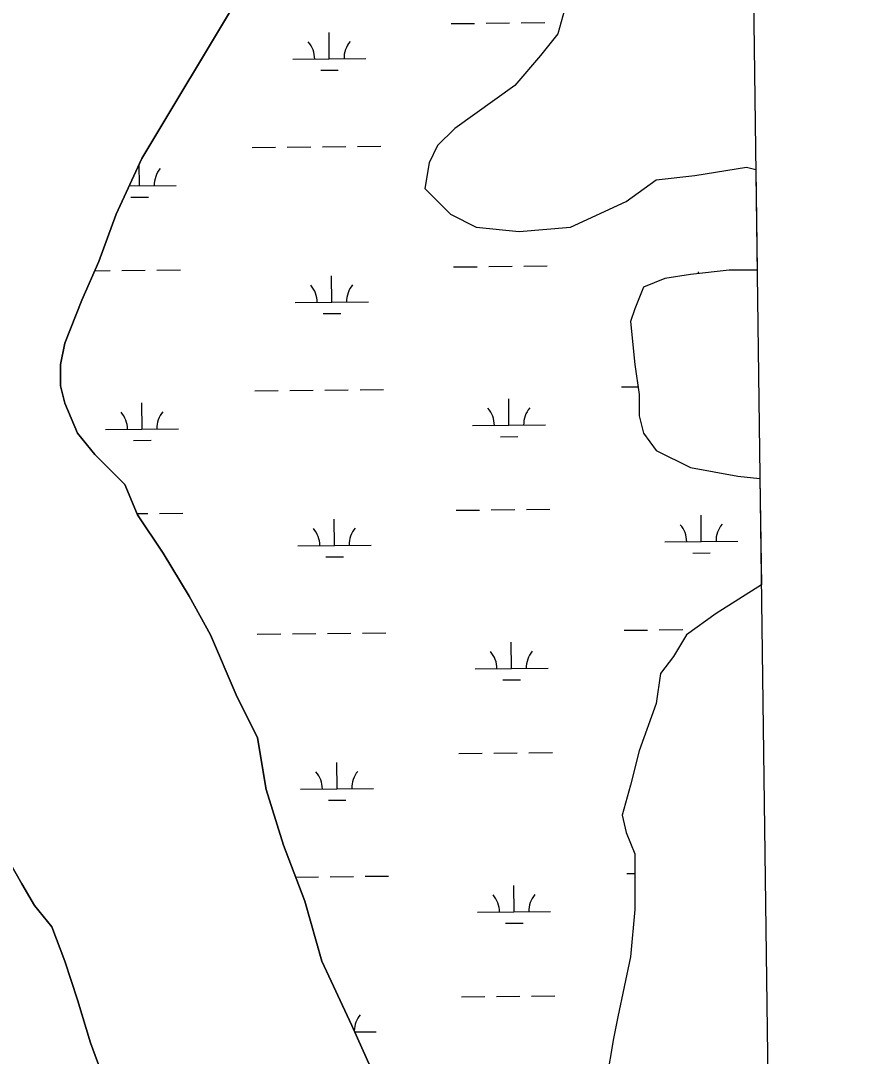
# Model space of a CAD drawing. Extents: x 3734862 to 3772949, y 391520 to 417239.
# Drawn here: x 3769687 to 3770844, y 407298 to 408713 of the extents above; entities that cross this region are included whole.
import ezdxf

# ---------------------------------------------------------------- set-up
doc = ezdxf.new("R2010")
doc.units = 0
for name, color, linetype in [('V-GRID-FRAM', 7, 'Continuous'), ('V-TOPO-SHOR', 7, 'Continuous'), ('V-WETL-SWMP', 7, 'Continuous')]:
    doc.layers.add(name, color=color, linetype=linetype)

msp = doc.modelspace()

# ---------------------------------------------------------------- linework, layer by layer
at = {"layer": 'V-GRID-FRAM'}
msp.add_lwpolyline([(3738832.3, 415033.8), (3770599.2, 415447.4), (3770843.8, 397266.6), (3739061.1, 396852.8), (3738832.3, 415033.8)], dxfattribs=at)
at = {"layer": 'V-TOPO-SHOR'}
for p, q in [((3769993.5, 408759.8), (3769852.7, 408525.1)), ((3769852.7, 408525.1), (3769817.5, 408448.8)), ((3769817.5, 408448.8), (3769794.1, 408384.2)), ((3769794.1, 408384.2), (3769770.6, 408331.4)), ((3769770.6, 408331.4), (3769747.2, 408272.7)), ((3769747.2, 408272.7), (3769741.3, 408243.4)), ((3769741.3, 408243.4), (3769741.3, 408214)), ((3769741.3, 408214), (3769747.2, 408190.6)), ((3769747.2, 408190.6), (3769764.8, 408149.5)), ((3769764.8, 408149.5), (3769788.2, 408120.1)), ((3769788.2, 408120.1), (3769829.3, 408079.1)), ((3769829.3, 408079.1), (3769846.9, 408038)), ((3769846.9, 408038), (3769882.1, 407985.2)), ((3769882.1, 407985.2), (3769917.3, 407926.5)), ((3769917.3, 407926.5), (3769946.6, 407873.7)), ((3769946.6, 407873.7), (3769981.8, 407791.5)), ((3769981.8, 407791.5), (3770011.1, 407732.8)), ((3770011.1, 407732.8), (3770022.8, 407662.4)), ((3770022.8, 407662.4), (3770046.3, 407586.1)), ((3770046.3, 407586.1), (3770075.6, 407509.8)), ((3769688.5, 407533.3), (3769665.1, 407574.4)), ((3769706.1, 407503.9), (3769688.5, 407533.3)), ((3770075.6, 407509.8), (3770099.1, 407427.6)), ((3769729.6, 407474.6), (3769706.1, 407503.9)), ((3769747.2, 407427.6), (3769729.6, 407474.6)), ((3769764.8, 407374.8), (3769747.2, 407427.6)), ((3770099.1, 407427.6), (3770140.1, 407339.6)), ((3769782.4, 407316.1), (3769764.8, 407374.8)), ((3770140.1, 407339.6), (3770222.2, 407157.7)), ((3769800, 407269.2), (3769782.4, 407316.1))]:
    msp.add_line(p, q, dxfattribs=at)
at = {"layer": 'V-WETL-SWMP'}
for p, q in [((3769852.7, 408525.1), (3769993.5, 408759.8)), ((3770433.4, 408736.4), (3770421.6, 408695.3)), ((3770275.8, 408709.4), (3770307.8, 408709.7)), ((3770323.8, 408709.9), (3770355.8, 408710.3)), ((3770371.8, 408710.4), (3770403.8, 408710.8)), ((3770109.2, 408661.2), (3770108.9, 408697.2)), ((3770421.6, 408695.3), (3770398.2, 408665.9)), ((3770059.2, 408660.7), (3770159.2, 408661.7)), ((3770398.2, 408665.9), (3770363, 408624.8)), ((3770097.4, 408645.7), (3770121.4, 408645.9)), ((3770363, 408624.8), (3770280.9, 408566.2)), ((3770280.9, 408566.2), (3770257.4, 408542.7)), ((3770003.7, 408540), (3770035.7, 408540.4)), ((3770051.7, 408540.5), (3770083.7, 408540.9)), ((3770099.7, 408541), (3770131.7, 408541.4)), ((3770147.7, 408541.5), (3770179.7, 408541.9)), ((3770257.4, 408542.7), (3770245.7, 408519.2)), ((3769817.6, 408448.8), (3769852.7, 408525.1)), ((3769849.6, 408487.6), (3769849.3, 408517.6)), ((3770245.7, 408519.2), (3770239.8, 408484)), ((3770609.3, 408501.6), (3770679.7, 408513.3)), ((3770679.7, 408513.3), (3770692.5, 408510.1)), ((3770556.5, 408495.7), (3770609.3, 408501.6)), ((3770692.5, 408510.1), (3770694.4, 408372.5)), ((3769835.4, 408487.5), (3769899.6, 408488.2)), ((3770239.8, 408484), (3770275, 408448.8)), ((3770515.5, 408466.4), (3770556.5, 408495.7)), ((3769837.8, 408472.1), (3769861.8, 408472.3)), ((3770439.2, 408431.2), (3770515.5, 408466.4)), ((3769794.1, 408384.2), (3769817.6, 408448.8)), ((3770275, 408448.8), (3770310.2, 408431.2)), ((3770310.2, 408431.2), (3770368.8, 408425.3)), ((3770368.8, 408425.3), (3770439.2, 408431.2)), ((3769770.6, 408331.4), (3769794.1, 408384.2)), ((3769788.5, 408371.6), (3769809.4, 408371.8)), ((3769825.4, 408372), (3769857.4, 408372.3)), ((3769873.4, 408372.5), (3769905.4, 408372.8)), ((3770279.3, 408376.7), (3770311.3, 408377.1)), ((3770327.3, 408377.3), (3770359.3, 408377.6)), ((3770375.3, 408377.8), (3770407.3, 408378.1)), ((3770656.2, 408372.5), (3770603.4, 408366.6)), ((3770614.3, 408367.8), (3770614.2, 408369.9)), ((3770694.4, 408372.5), (3770656.2, 408372.5)), ((3770112.7, 408328.6), (3770112.4, 408364.6)), ((3770568.2, 408360.8), (3770538.9, 408349)), ((3770603.4, 408366.6), (3770568.2, 408360.8)), ((3770538.9, 408349), (3770527.2, 408319.7)), ((3769747.2, 408272.7), (3769770.6, 408331.4)), ((3770062.7, 408328), (3770162.7, 408329.1)), ((3770100.9, 408313), (3770124.9, 408313.3)), ((3770527.2, 408319.7), (3770521.3, 408302.1)), ((3770521.3, 408302.1), (3770527.2, 408243.4)), ((3769741.3, 408243.4), (3769747.2, 408272.7)), ((3769741.3, 408214), (3769741.3, 408243.4)), ((3770527.2, 408243.4), (3770533.1, 408202.3)), ((3769747.2, 408190.6), (3769741.3, 408214)), ((3770007.2, 408207.4), (3770039.2, 408207.7)), ((3770055.2, 408207.9), (3770087.2, 408208.2)), ((3770103.2, 408208.4), (3770135.2, 408208.7)), ((3770151.2, 408208.9), (3770183.2, 408209.2)), ((3770509.1, 408212.7), (3770531.5, 408212.9)), ((3770533.1, 408202.3), (3770533.1, 408173)), ((3769764.8, 408149.5), (3769747.2, 408190.6)), ((3769853.1, 408155), (3769852.7, 408191)), ((3770355, 408160.3), (3770354.6, 408196.3)), ((3770533.1, 408173), (3770538.9, 408149.5)), ((3770305, 408159.8), (3770405, 408160.8)), ((3769788.2, 408120.1), (3769764.8, 408149.5)), ((3769803.1, 408154.5), (3769903.1, 408155.5)), ((3770343.2, 408144.7), (3770367.2, 408145)), ((3770538.9, 408149.5), (3770556.5, 408126)), ((3769841.3, 408139.4), (3769865.3, 408139.7)), ((3769829.3, 408079.1), (3769788.2, 408120.1)), ((3770556.5, 408126), (3770603.4, 408102.5)), ((3770603.4, 408102.5), (3770667.9, 408090.8)), ((3770667.9, 408090.8), (3770698.2, 408087.4)), ((3770698.2, 408087.4), (3770700.2, 407942.2)), ((3769846.9, 408038), (3769829.3, 408079.1)), ((3770282.8, 408044.1), (3770314.8, 408044.4)), ((3770330.8, 408044.6), (3770362.8, 408044.9)), ((3770378.8, 408045.1), (3770410.8, 408045.4)), ((3769846.2, 408039.5), (3769860.9, 408039.6)), ((3769882.1, 407985.2), (3769846.9, 408038)), ((3769876.9, 408039.8), (3769908.9, 408040.1)), ((3770116.3, 407995.9), (3770115.9, 408031.9)), ((3770618.1, 408001.2), (3770617.8, 408037.2)), ((3770568.1, 408000.7), (3770668.1, 408001.7)), ((3770066.3, 407995.4), (3770166.3, 407996.4)), ((3769917.3, 407926.5), (3769882.1, 407985.2)), ((3770104.4, 407980.3), (3770128.4, 407980.6)), ((3770606.3, 407985.6), (3770630.3, 407985.9)), ((3770700.2, 407942.2), (3770638.6, 407903)), ((3769946.6, 407873.7), (3769917.3, 407926.5)), ((3770638.6, 407903), (3770597.6, 407873.7)), ((3770010.7, 407874.7), (3770042.7, 407875)), ((3770058.7, 407875.2), (3770090.7, 407875.6)), ((3770106.7, 407875.7), (3770138.7, 407876.1)), ((3770154.7, 407876.2), (3770186.7, 407876.6)), ((3770512.6, 407880), (3770544.6, 407880.3)), ((3770560.6, 407880.5), (3770592.6, 407880.9)), ((3769981.8, 407791.5), (3769946.6, 407873.7)), ((3770358.5, 407827.6), (3770358.1, 407863.6)), ((3770597.6, 407873.7), (3770580, 407844.3)), ((3770580, 407844.3), (3770562.4, 407820.8)), ((3770308.5, 407827.1), (3770408.5, 407828.2)), ((3770562.4, 407820.8), (3770556.5, 407779.8)), ((3770346.7, 407812.1), (3770370.7, 407812.3)), ((3770011.1, 407732.8), (3769981.8, 407791.5)), ((3770556.5, 407779.8), (3770533.1, 407715.2)), ((3770022.8, 407662.4), (3770011.1, 407732.8)), ((3770286.3, 407711.4), (3770318.3, 407711.8)), ((3770334.3, 407711.9), (3770366.3, 407712.3)), ((3770382.3, 407712.5), (3770414.3, 407712.8)), ((3770533.1, 407715.2), (3770521.3, 407668.3)), ((3770119.8, 407663.2), (3770119.4, 407699.2)), ((3770046.3, 407586.1), (3770022.8, 407662.4)), ((3770069.8, 407662.7), (3770169.8, 407663.8)), ((3770521.3, 407668.3), (3770509.6, 407627.2)), ((3770107.9, 407647.7), (3770131.9, 407647.9)), ((3770509.6, 407627.2), (3770515.5, 407603.7)), ((3770515.5, 407603.7), (3770527.2, 407574.4)), ((3770075.6, 407509.8), (3770046.3, 407586.1)), ((3769665.1, 407574.4), (3769688.5, 407533.3)), ((3770527.2, 407574.4), (3770527.2, 407498.1)), ((3770063, 407542.6), (3770094.2, 407542.9)), ((3770110.2, 407543.1), (3770142.2, 407543.4)), ((3770158.2, 407543.6), (3770190.2, 407543.9)), ((3770516.1, 407547.4), (3770527.2, 407547.5)), ((3769688.5, 407533.3), (3769706.1, 407503.9)), ((3770362, 407495), (3770361.7, 407531)), ((3770099.1, 407427.6), (3770075.6, 407509.8)), ((3769706.1, 407503.9), (3769729.6, 407474.6)), ((3770312, 407494.5), (3770412, 407495.5)), ((3770527.2, 407498.1), (3770521.3, 407433.5)), ((3770350.2, 407479.4), (3770374.2, 407479.7)), ((3769729.6, 407474.6), (3769747.2, 407427.6)), ((3769747.2, 407427.6), (3769764.8, 407374.8)), ((3770140.1, 407339.6), (3770099.1, 407427.6)), ((3770521.3, 407433.5), (3770503.7, 407351.4)), ((3770289.9, 407378.8), (3770321.9, 407379.1)), ((3770337.8, 407379.3), (3770369.8, 407379.6)), ((3770385.8, 407379.8), (3770417.8, 407380.1)), ((3769764.8, 407374.8), (3769782.4, 407316.1)), ((3770503.7, 407351.4), (3770497.9, 407322)), ((3770222.2, 407157.7), (3770140.1, 407339.6)), ((3770144.1, 407330.8), (3770173.3, 407331.1)), ((3770497.9, 407322), (3770486.1, 407251.6)), ((3769782.4, 407316.1), (3769800, 407269.2))]:
    msp.add_line(p, q, dxfattribs=at)
for centre, start, end in [((3770054, 408661.1), 359.8334, 41.377), ((3770164.5, 408662.3), 139.8334, 181.377), ((3769904.9, 408488.7), 139.8334, 181.377), ((3770057.5, 408328.4), 359.8334, 41.377), ((3770168, 408329.6), 139.8334, 181.377), ((3769797.9, 408154.9), 359.8334, 41.377), ((3769908.4, 408156.1), 139.8334, 181.377), ((3770299.8, 408160.2), 359.8334, 41.377), ((3770410.2, 408161.4), 139.8334, 181.377), ((3770061, 407995.8), 359.8334, 41.377), ((3770171.5, 407997), 139.8334, 181.377), ((3770562.9, 408001.1), 359.8334, 41.377), ((3770673.4, 408002.3), 139.8334, 181.377), ((3770303.3, 407827.5), 359.8334, 41.377), ((3770413.8, 407828.7), 139.8334, 181.377), ((3770064.5, 407663.1), 359.8334, 41.377), ((3770175, 407664.3), 139.8334, 181.377), ((3770306.8, 407494.9), 359.8334, 41.377), ((3770417.3, 407496), 139.8334, 181.377), ((3770178.5, 407331.6), 139.8334, 178.4734)]:
    msp.add_arc(centre, 35.2, start, end, dxfattribs=at)

doc.saveas('drawing.dxf')
